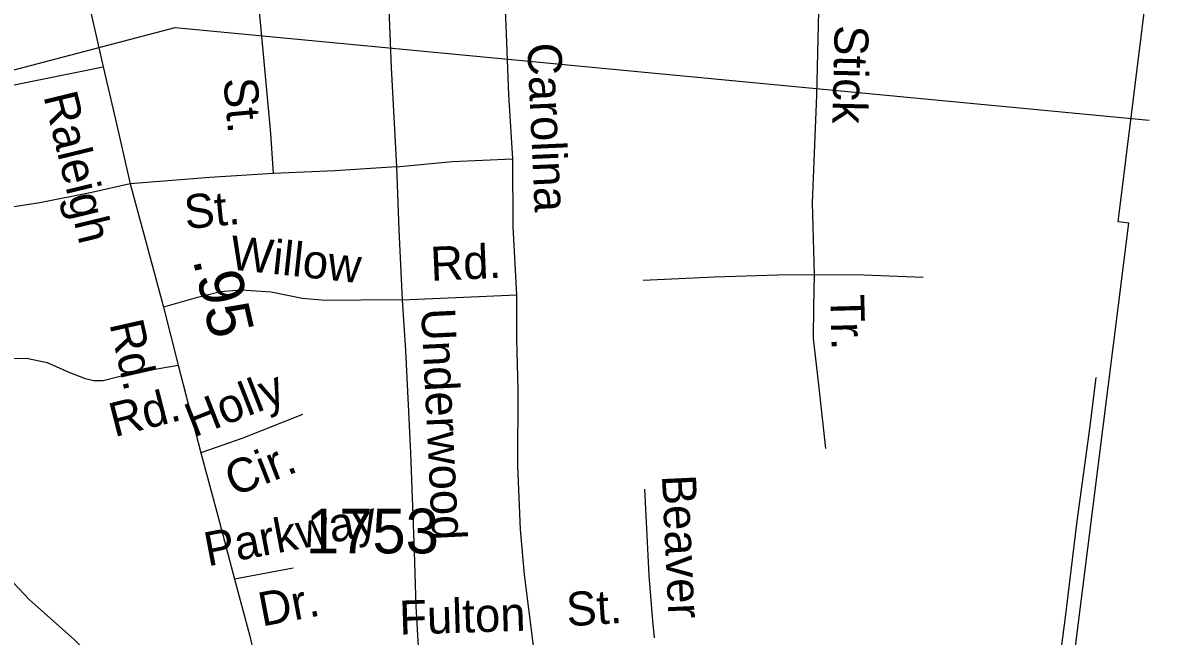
# Model space of a CAD drawing. Extents: x 2093524 to 2270757, y 289120 to 570408.
# Drawn here: x 2204298 to 2207488, y 459217 to 460932 of the extents above; entities that cross this region are included whole.
import ezdxf

# ---------------------------------------------------------------- set-up
doc = ezdxf.new("R2010")
doc.units = 0
for name, color, linetype in [('Exist Boundary Political City Limit New', 7, 'Continuous'), ('Exist Road Non-System Type 51', 7, 'Continuous'), ('Exist Road Non-System Type 51 Label', 7, 'Continuous'), ('Exist Road Primary US UnDivided 4 Lane Attributed', 7, 'Continuous'), ('Exist Road Secondary Mileage Hundredths English Label', 7, 'Continuous'), ('Exist Road Secondary Structure Standard Bridge Number Label', 7, 'Continuous'), ('Exist Road Secondary Type 51 Attributed', 7, 'Continuous'), ('Exist Road Secondary Type 51 Label', 7, 'Continuous'), ('Exist Road Secondary Type 51 Number Label', 7, 'Continuous'), ('Map Preparation Boundary City Limit Buffer Line', 7, 'Continuous')]:
    doc.layers.add(name, color=color, linetype=linetype)

msp = doc.modelspace()

# ---------------------------------------------------------------- linework, layer by layer
at = {"layer": 'Exist Boundary Political City Limit New'}
msp.add_lwpolyline([(2207146, 458433.9), (2207390, 460371.4), (2207359.5, 460374.9), (2207488.5, 461410.1)], dxfattribs=at)
at = {"layer": 'Exist Road Non-System Type 51'}
msp.add_line((2205054.4, 459407.1), (2204890.4, 459376), dxfattribs=at)
for points in [[(2204998.7, 460510.3), (2204991.8, 460622.3), (2204972.4, 460834), (2204948.8, 461083.7), (2204939.8, 461207.5), (2204943.2, 461309.8), (2204956.4, 461411.6), (2204977.9, 461485.9), (2205009.2, 461578.1)], [(2205668, 460551.1), (2205656.8, 460730.7), (2205649.5, 460924.7), (2205642.5, 461064.6)], [(2206524.2, 461080.7), (2206522.8, 460964.6), (2206516.5, 460728.9), (2206504.6, 460428.7), (2206510, 460226.9)], [(2205318.9, 461040.2), (2205328.4, 460806.5), (2205342.5, 460528.7)], [(2204103.6, 460726), (2204269.2, 460757.2), (2204522.8, 460808.8)], [(2205342.5, 460528.7), (2205498.3, 460544), (2205668, 460551.1)], [(2205678.8, 460171.4), (2205669.4, 460361.1), (2205668, 460551.1)], [(2205342.5, 460528.7), (2205170.4, 460517.7), (2204998.7, 460510.3)], [(2205342.5, 460528.7), (2205349.5, 460352.8), (2205359, 460157.1)], [(2204998.7, 460510.3), (2204820.7, 460499.1), (2204598.9, 460481.6)], [(2204598.9, 460481.6), (2204491.2, 460456.9), (2204345.6, 460428), (2204261.7, 460415.2), (2204171.7, 460408.8), (2204101.6, 460412.2)], [(2206510, 460226.9), (2206408, 460226.3), (2206232.1, 460221), (2206032.2, 460211.5)], [(2206510, 460226.9), (2206508.6, 460139), (2206507.1, 460049.2), (2206522.3, 459919.3), (2206541.8, 459741.3)], [(2206510, 460226.9), (2206625.9, 460227.8), (2206814.9, 460220.2)], [(2205359, 460157.1), (2205242.9, 460156.1), (2205143.1, 460155.5), (2205079, 460161.1), (2204993, 460178.5), (2204908.9, 460183.8), (2204851, 460179.4), (2204783.1, 460163), (2204691.4, 460136.3)], [(2205359, 460157.1), (2205508.7, 460163.9), (2205678.8, 460171.4)], [(2205725.4, 459190), (2205700.2, 459389.6), (2205689.3, 459515.5), (2205682, 459693.4), (2205682.6, 459905.3), (2205679.6, 460047.4), (2205678.8, 460171.4)], [(2205359, 460157.1), (2205368, 460015.2), (2205381.9, 459729.2), (2205391.8, 459453.5), (2205397, 459299.6), (2205403.9, 459171.9)], [(2203763.6, 459862), (2203871.6, 459882.8), (2204074.9, 459946.3), (2204206.6, 459985), (2204254.6, 459993.5), (2204308.4, 459993.8), (2204366.6, 459982.1), (2204426.7, 459954.7), (2204472.9, 459937), (2204496.8, 459931.3), (2204523, 459931.4), (2204602.8, 459951.8), (2204732.5, 459974.8)], [(2207297.8, 459940.5), (2207280.6, 459804.4), (2207244.5, 459538.5), (2207210.4, 459262.3), (2207176.3, 459002.2), (2207144.1, 458733.9), (2207113.6, 458507.9), (2207098.5, 458375.7)], [(2205080.5, 459836.2), (2204913.7, 459770.1), (2204796.1, 459729.2)], [(2206036.2, 459627.9), (2206041, 459536), (2206048.1, 459386.3), (2206058.7, 459260.1), (2206063.4, 459212.4)]]:
    msp.add_lwpolyline(points, dxfattribs=at)
at = {"layer": 'Exist Road Primary US UnDivided 4 Lane Attributed'}
msp.add_lwpolyline([(2204977.2, 458696.9), (2204844.7, 458810.1), (2204709.6, 458947), (2204441.9, 459207.2), (2204317.2, 459318.2), (2204224.7, 459415.5), (2204128, 459500.8), (2203763.6, 459862), (2203630.9, 460001.1), (2203495.9, 460122.2), (2203336.7, 460296.9), (2203183.9, 460431.9), (2202358.1, 461209.4), (2202264.7, 461295.1), (2202051, 461499.6), (2202002.6, 461553.3), (2201942.1, 461631), (2201873.6, 461728.5), (2201806.8, 461835.7), (2201747.5, 461927.8)], dxfattribs=at)
at = {"layer": 'Exist Road Secondary Structure Standard Bridge Number Label'}
msp.add_lwpolyline([(2202145.3, 460241.4), (2204724.1, 460918.6), (2207447, 460659.2)], dxfattribs=at)
at = {"layer": 'Exist Road Secondary Type 51 Attributed'}
msp.add_lwpolyline([(2204485.8, 460972.6), (2204522.8, 460808.8), (2204557.9, 460661.2), (2204598.9, 460481.6), (2204646.3, 460306.2), (2204691.4, 460136.3), (2204732.5, 459974.8), (2204796.1, 459729.2), (2204843.4, 459553.7), (2204890.4, 459376), (2204931.6, 459220.3), (2204970.9, 459052.9)], dxfattribs=at)
at = {"layer": 'Map Preparation Boundary City Limit Buffer Line'}
msp.add_lwpolyline([(2207146, 458433.9), (2207390, 460371.4), (2207359.5, 460374.9), (2207488.5, 461410.1)], dxfattribs=at)

# ---------------------------------------------------------------- texts
at = {"layer": 'Exist Road Non-System Type 51 Label'}
for s, rotation, p in [('Stick', 268.584, (2206567.9, 460925.9)), ('Carolina', 272.5765, (2205708.2, 460873.9)), ('St.', 275.2341, (2204858.6, 460774.5)), ('St.', 5.5909, (2204754, 460354.7)), ('Willow', 353.8702, (2204873.9, 460242.9)), ('Rd.', 2.4977, (2205439.5, 460210.2)), ('Tr.', 271.555, (2206555, 460170.9)), ('Underwood', 272.7954, (2205411.5, 460131.9)), ('Holly', 21.4263, (2204775.6, 459771.7)), ('Rd.', 14.3291, (2204554.3, 459773)), ('Cir.', 21.4263, (2204887.2, 459606.5)), ('Beaver', 272.6603, (2206084.6, 459666.5)), ('Parkway', 10.7593, (2204815.2, 459411.8)), ('Dr.', 10.7593, (2204967, 459243.7)), ('St.', 3.6524, (2205820.4, 459244.3)), ('Fulton', 1.811, (2205351.8, 459221.1))]:
    msp.add_text(s, height=95, rotation=rotation, dxfattribs=at).set_placement(p)
at = {"layer": 'Exist Road Secondary Mileage Hundredths English Label'}
msp.add_text('.95', height=125, rotation=282.8657, dxfattribs=at).set_placement((2204773.3, 460269.2))
at = {"layer": 'Exist Road Secondary Type 51 Label'}
for s, rotation, p in [('Raleigh', 283.7084, (2204355.6, 460726.9)), ('Rd.', 282.7537, (2204540, 460090.3))]:
    msp.add_text(s, height=95, rotation=rotation, dxfattribs=at).set_placement(p)
at = {"layer": 'Exist Road Secondary Type 51 Number Label'}
msp.add_text('1753', height=125, dxfattribs=at).set_placement((2205089.5, 459448.4))

doc.saveas('drawing.dxf')
